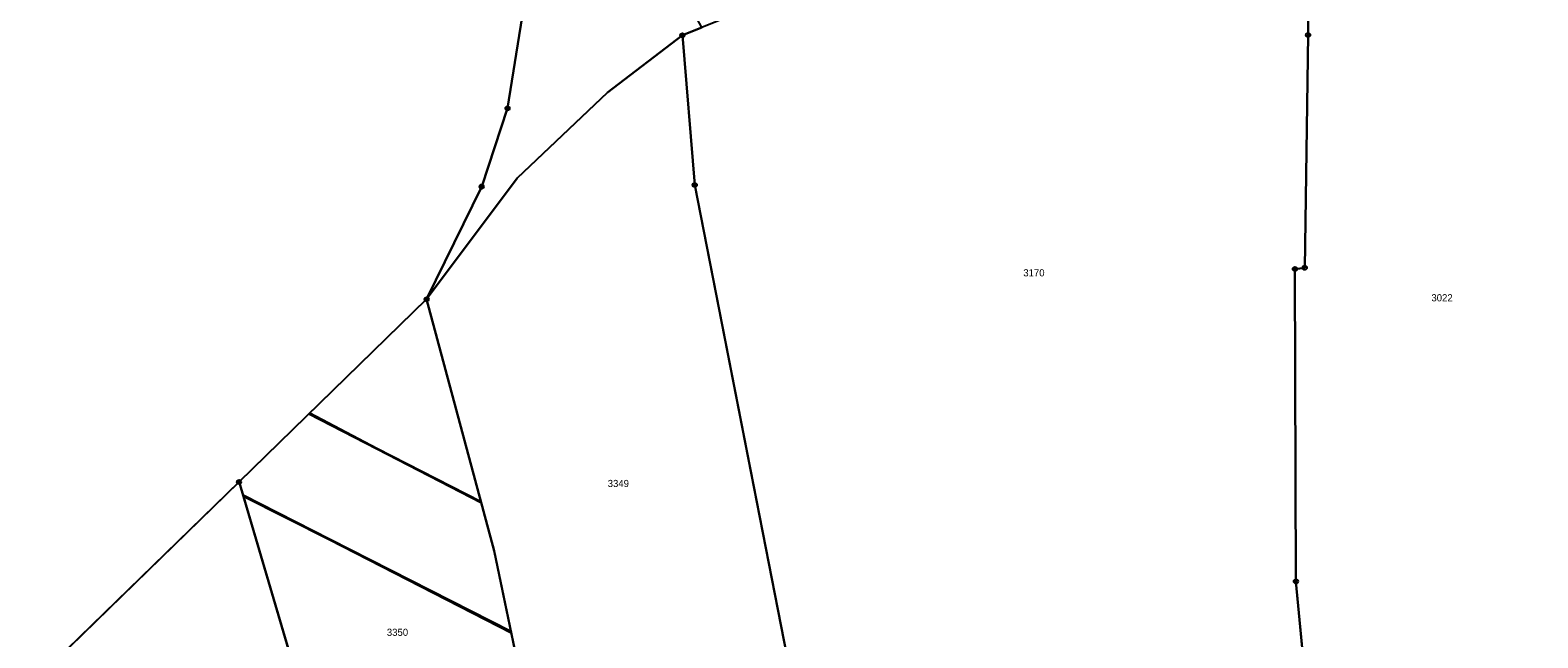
# Model space of a CAD drawing. Extents: x -689422 to -685210, y -987725 to -982160.
# Drawn here: x -688618 to -688259.8, y -984892.5 to -984748 of the extents above; entities that cross this region are included whole.
import ezdxf

# ---------------------------------------------------------------- set-up
doc = ezdxf.new("R2010")
doc.units = 0
for name, color, linetype in [('KN_Hranice obce', 7, 'Continuous'), ('KN_Hranice_katastrální území', 7, 'Continuous'), ('KN_Hranice_parcel', 7, 'Continuous'), ('KN_Parcelni cisla', 7, 'Continuous'), ('KN_Polygon parcely', 7, 'Continuous'), ('KN_POZEMKY_LESNI POZEMEK', 7, 'Continuous'), ('KN_POZEMKY_ORNA PUDA', 7, 'Continuous'), ('KN_Věcná břemena k části', 7, 'Continuous'), ('KN_Značky bodu BP', 7, 'Continuous')]:
    doc.layers.add(name, color=color, linetype=linetype)

msp = doc.modelspace()

# ---------------------------------------------------------------- linework, layer by layer
at = {"layer": 'KN_Hranice obce'}
msp.add_lwpolyline([(-688494.26, -984728.04), (-688501.1, -984744.81), (-688504.6, -984766.59), (-688510.74, -984785.2), (-688523.82, -984812.01), (-688568.4, -984855.44), (-688618.04, -984903.78)], dxfattribs=at)
at = {"layer": 'KN_Hranice_katastrální území'}
msp.add_lwpolyline([(-688494.26, -984728.04), (-688501.1, -984744.81), (-688504.6, -984766.59), (-688510.74, -984785.2), (-688523.82, -984812.01), (-688568.4, -984855.44), (-688618.04, -984903.78)], dxfattribs=at)
at = {"layer": 'KN_Hranice_parcel'}
for p, q in [((-688458.41, -984747.35), (-688463.05, -984749.22)), ((-688463.05, -984749.22), (-688480.87, -984762.84)), ((-688523.82, -984812.01), (-688568.4, -984855.44)), ((-688568.4, -984855.44), (-688618.04, -984903.78)), ((-688568.4, -984855.44), (-688540.77, -984949.01))]:
    msp.add_line(p, q, dxfattribs=at)
for points in [[(-688313.92, -984691.95), (-688314.36, -984749.14), (-688315.14, -984804.5), (-688317.5, -984804.8), (-688317.25, -984879.1), (-688312.89, -984924.62)], [(-688479.39, -984708.23), (-688494.26, -984728.04), (-688501.1, -984744.81), (-688504.6, -984766.59), (-688510.74, -984785.2), (-688523.82, -984812.01)], [(-688430.45, -984936.4), (-688460.11, -984784.83), (-688463.05, -984749.22)], [(-688480.87, -984762.84), (-688502.32, -984783.22), (-688523.82, -984812.01)], [(-688523.82, -984812.01), (-688507.74, -984871.84), (-688492.59, -984944.95)]]:
    msp.add_lwpolyline(points, dxfattribs=at)
at = {"layer": 'KN_Polygon parcely'}
for points in [[(-688430.5, -984736.06), (-688458.41, -984747.35), (-688463.05, -984749.22), (-688460.11, -984784.83), (-688430.45, -984936.4), (-688312.89, -984924.62), (-688317.25, -984879.1), (-688317.5, -984804.8), (-688315.14, -984804.5), (-688314.36, -984749.14), (-688313.92, -984691.95), (-688343.07, -984688.32), (-688347.01, -984687.83), (-688358.53, -984688.95), (-688373.26, -984693.97), (-688386.37, -984701.91), (-688390.36, -984704.33), (-688410.52, -984717.05)], [(-688249.21, -984716.85), (-688256.4, -984714.25), (-688294.19, -984700.33), (-688313.92, -984691.95), (-688314.36, -984749.14), (-688315.14, -984804.5), (-688317.5, -984804.8), (-688317.25, -984879.1), (-688312.89, -984924.62), (-688291.84, -984923.63), (-688253.89, -984919.08), (-688255.52, -984871.05), (-688254.08, -984789.81)], [(-688523.82, -984812.01), (-688502.32, -984783.22), (-688480.87, -984762.84), (-688463.05, -984749.22), (-688458.41, -984747.35), (-688479.39, -984708.23), (-688494.26, -984728.04), (-688501.1, -984744.81), (-688504.6, -984766.59), (-688510.74, -984785.2)], [(-688463.05, -984749.22), (-688480.87, -984762.84), (-688502.32, -984783.22), (-688523.82, -984812.01), (-688507.74, -984871.84), (-688492.59, -984944.95), (-688430.45, -984936.4), (-688460.11, -984784.83)], [(-688568.4, -984855.44), (-688540.77, -984949.01), (-688499.82, -984945.94), (-688492.59, -984944.95), (-688507.74, -984871.84), (-688523.82, -984812.01)], [(-688618.04, -984903.78), (-688597.22, -984953.24), (-688540.77, -984949.01), (-688568.4, -984855.44)]]:
    msp.add_lwpolyline(points, close=True, dxfattribs=at)
at = {"layer": 'KN_POZEMKY_LESNI POZEMEK'}
for p, q in [((-688504.6, -984766.59), (-688501.1, -984744.81)), ((-688458.41, -984747.35), (-688463.05, -984749.22)), ((-688463.05, -984749.22), (-688480.87, -984762.84)), ((-688480.87, -984762.84), (-688502.32, -984783.22)), ((-688510.74, -984785.2), (-688504.6, -984766.59)), ((-688502.32, -984783.22), (-688523.82, -984812.01)), ((-688523.82, -984812.01), (-688510.74, -984785.2))]:
    msp.add_line(p, q, dxfattribs=at)
at = {"layer": 'KN_POZEMKY_ORNA PUDA'}
for p, q in [((-688314.36, -984749.14), (-688313.92, -984691.95)), ((-688313.92, -984691.95), (-688314.36, -984749.14)), ((-688463.05, -984749.22), (-688458.41, -984747.35)), ((-688480.87, -984762.84), (-688463.05, -984749.22)), ((-688460.11, -984784.83), (-688463.05, -984749.22)), ((-688463.05, -984749.22), (-688460.11, -984784.83)), ((-688315.14, -984804.5), (-688314.36, -984749.14)), ((-688314.36, -984749.14), (-688315.14, -984804.5)), ((-688502.32, -984783.22), (-688480.87, -984762.84)), ((-688523.82, -984812.01), (-688502.32, -984783.22)), ((-688430.45, -984936.4), (-688460.11, -984784.83)), ((-688460.11, -984784.83), (-688430.45, -984936.4)), ((-688317.5, -984804.8), (-688315.14, -984804.5)), ((-688315.14, -984804.5), (-688317.5, -984804.8)), ((-688317.25, -984879.1), (-688317.5, -984804.8)), ((-688317.5, -984804.8), (-688317.25, -984879.1)), ((-688568.4, -984855.44), (-688523.82, -984812.01)), ((-688523.82, -984812.01), (-688507.74, -984871.84)), ((-688507.74, -984871.84), (-688523.82, -984812.01)), ((-688618.04, -984903.78), (-688568.4, -984855.44)), ((-688540.77, -984949.01), (-688568.4, -984855.44)), ((-688568.4, -984855.44), (-688540.77, -984949.01)), ((-688507.74, -984871.84), (-688492.59, -984944.95)), ((-688492.59, -984944.95), (-688507.74, -984871.84)), ((-688312.89, -984924.62), (-688317.25, -984879.1)), ((-688317.25, -984879.1), (-688312.89, -984924.62))]:
    msp.add_line(p, q, dxfattribs=at)
at = {"layer": 'KN_Věcná břemena k části'}
for points in [[(-688510.81, -984860.43), (-688510.88, -984860.16), (-688535.62, -984847.46), (-688551.58, -984839.06), (-688551.79, -984839.25), (-688535.66, -984847.53)], [(-688503.7, -984891.34), (-688503.77, -984891.02), (-688546.76, -984869.16), (-688567.46, -984858.61), (-688567.4, -984858.84), (-688546.8, -984869.23)]]:
    msp.add_lwpolyline(points, close=True, dxfattribs=at)
at = {"layer": 'KN_Značky bodu BP'}
for centre, radius in [((-688463.05, -984749.22), 0.5), ((-688463.05, -984749.22), 0.0303), ((-688314.36, -984749.14), 0.5), ((-688314.36, -984749.14), 0.0303), ((-688504.6, -984766.59), 0.5), ((-688504.6, -984766.59), 0.0303), ((-688510.74, -984785.2), 0.5), ((-688510.74, -984785.2), 0.0303), ((-688460.11, -984784.83), 0.5), ((-688460.11, -984784.83), 0.0303), ((-688317.5, -984804.8), 0.5), ((-688317.5, -984804.8), 0.0303), ((-688315.14, -984804.5), 0.5), ((-688315.14, -984804.5), 0.0303), ((-688523.82, -984812.01), 0.5), ((-688523.82, -984812.01), 0.0303), ((-688568.4, -984855.44), 0.5), ((-688568.4, -984855.44), 0.0303), ((-688317.25, -984879.1), 0.5), ((-688317.25, -984879.1), 0.0303)]:
    msp.add_circle(centre, radius, dxfattribs=at)

# ---------------------------------------------------------------- texts
at = {"layer": 'KN_Parcelni cisla'}
for s, p in [('3170', (-688382.04, -984806.55)), ('3022', (-688285.06, -984812.49)), ('3349', (-688480.8, -984856.65)), ('3350', (-688533.28, -984892.04))]:
    msp.add_text(s, height=1.7, dxfattribs=at).set_placement(p)

doc.saveas('drawing.dxf')
